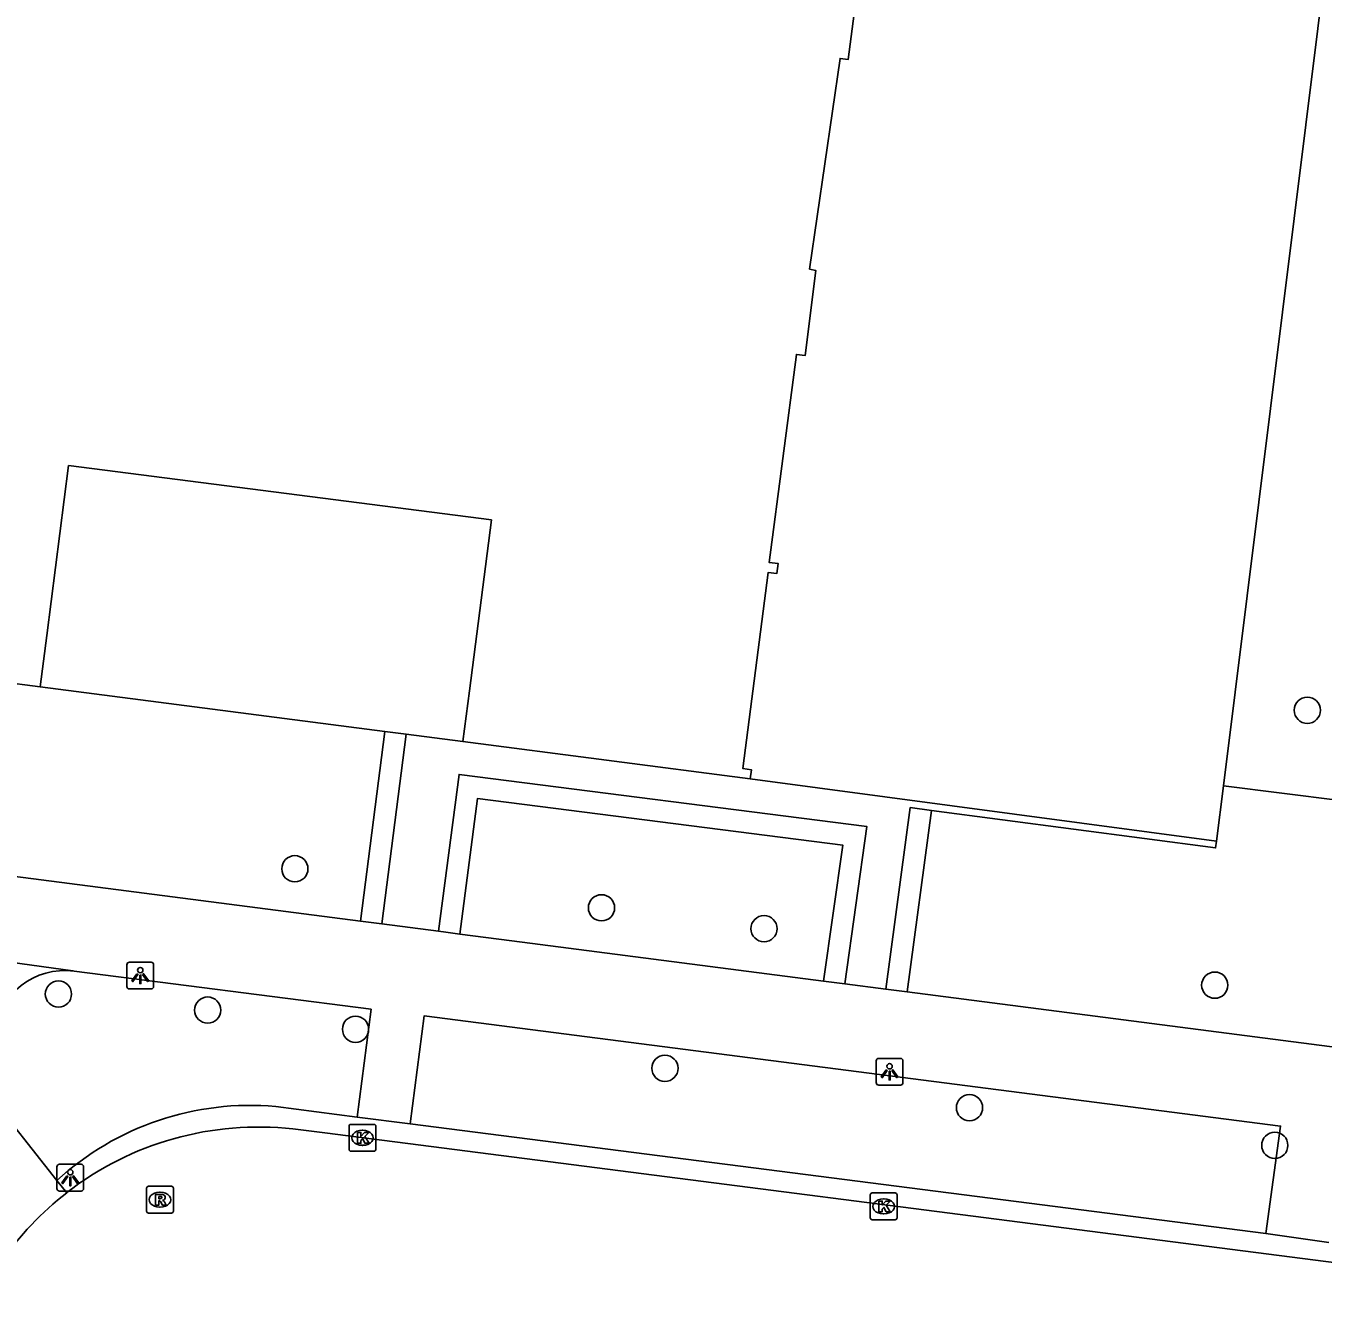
# Model space of a CAD drawing. Extents: x 162186 to 163152, y 385513 to 386513.
# Drawn here: x 162322.01 to 162370.33, y 386051 to 386098.95 of the extents above; entities that cross this region are included whole.
import ezdxf

# ---------------------------------------------------------------- set-up
doc = ezdxf.new("R2010")
doc.units = 0
for name, color, linetype in [('IMGEO_Boom', 7, 'Continuous'), ('IMGEO_Groenvoorziening', 7, 'Continuous'), ('IMGEO_Haag', 7, 'Continuous'), ('IMGEO_Hek', 7, 'Continuous'), ('IMGEO_Kolk', 7, 'Continuous'), ('IMGEO_Lichtpunt', 7, 'Continuous'), ('IMGEO_Pand', 7, 'Continuous'), ('IMGEO_Rijbaan_lokaal_open', 7, 'Continuous'), ('IMGEO_Rioolput', 7, 'Continuous'), ('IMGEO_Voetpad_open', 7, 'Continuous')]:
    doc.layers.add(name, color=color, linetype=linetype)

msp = doc.modelspace()

# ---------------------------------------------------------------- linework, layer by layer
at = {"layer": 'IMGEO_Boom'}
for centre in [(162369.745, 386073.457), (162332.028, 386067.551), (162343.451, 386066.097), (162349.505, 386065.319), (162366.297, 386063.215), (162323.221, 386062.885), (162328.78, 386062.285), (162334.288, 386061.571), (162345.813, 386060.117), (162357.16, 386058.65), (162368.533, 386057.247)]:
    msp.add_circle(centre, 0.489, dxfattribs=at)
at = {"layer": 'IMGEO_Groenvoorziening'}
for points in [[(162373.204, 386123.496), (162366.618, 386070.643)], [(162335.378, 386072.667), (162322.544, 386074.331)], [(162366.618, 386070.643), (162366.361, 386068.584)], [(162366.618, 386070.643), (162373.139, 386069.824)]]:
    msp.add_lwpolyline(points, dxfattribs=at)
at = {"layer": 'IMGEO_Haag'}
for points in [[(162335.378, 386072.667), (162334.471, 386065.597)], [(162336.172, 386072.564), (162335.378, 386072.667)], [(162351.725, 386063.366), (162352.436, 386068.432), (162338.834, 386070.171), (162338.173, 386065.118)], [(162355.746, 386069.726), (162354.832, 386062.964)]]:
    msp.add_lwpolyline(points, dxfattribs=at)
at = {"layer": 'IMGEO_Hek'}
for points in [[(162335.378, 386072.667), (162322.544, 386074.331)], [(162336.172, 386072.564), (162335.378, 386072.667)], [(162338.283, 386072.29), (162336.172, 386072.564)], [(162348.993, 386070.903), (162366.361, 386068.584)]]:
    msp.add_lwpolyline(points, dxfattribs=at)
at = {"layer": 'IMGEO_Kolk'}
for p, q in [((162334.046, 386057.101), (162334.046, 386057.953)), ((162334.121, 386058.027), (162334.973, 386058.027)), ((162334.534, 386057.807), (162334.559, 386057.807)), ((162335.047, 386057.953), (162335.047, 386057.101)), ((162334.973, 386057.027), (162334.121, 386057.027)), ((162334.557, 386057.247), (162334.532, 386057.247)), ((162353.463, 386054.546), (162353.463, 386055.398)), ((162353.538, 386055.472), (162354.39, 386055.472)), ((162354.464, 386055.398), (162354.464, 386054.546)), ((162353.951, 386055.252), (162353.976, 386055.252)), ((162354.39, 386054.472), (162353.538, 386054.472)), ((162353.974, 386054.692), (162353.949, 386054.692))]:
    msp.add_line(p, q, dxfattribs=at)
for points in [[(162334.046, 386057.101), (162334.046, 386057.953)], [(162334.121, 386058.027), (162334.973, 386058.027)], [(162335.047, 386057.953), (162335.047, 386057.101)], [(162334.367, 386057.727), (162334.49, 386057.727), (162334.49, 386057.576), (162334.62, 386057.727), (162334.784, 386057.727), (162334.638, 386057.576), (162334.791, 386057.327), (162334.639, 386057.327), (162334.554, 386057.491), (162334.49, 386057.424), (162334.49, 386057.327), (162334.367, 386057.327), (162334.367, 386057.727)], [(162334.973, 386057.027), (162334.121, 386057.027)], [(162353.463, 386054.546), (162353.463, 386055.398)], [(162353.538, 386055.472), (162354.39, 386055.472)], [(162354.464, 386055.398), (162354.464, 386054.546)], [(162353.784, 386055.172), (162353.907, 386055.172), (162353.907, 386055.021), (162354.037, 386055.172), (162354.201, 386055.172), (162354.055, 386055.021), (162354.208, 386054.772), (162354.056, 386054.772), (162353.971, 386054.936), (162353.907, 386054.869), (162353.907, 386054.772), (162353.784, 386054.772), (162353.784, 386055.172)], [(162354.39, 386054.472), (162353.538, 386054.472)]]:
    msp.add_lwpolyline(points, dxfattribs=at)
for centre, start, end in [((162334.123, 386057.951), 91.552, 178.448), ((162334.123, 386057.951), 91.552, 178.448), ((162334.971, 386057.951), 1.552, 88.448), ((162334.971, 386057.951), 1.552, 88.448), ((162334.123, 386057.103), 181.552, 268.448), ((162334.123, 386057.103), 181.552, 268.448), ((162334.971, 386057.103), 271.552, 358.448), ((162334.971, 386057.103), 271.552, 358.448), ((162353.54, 386055.396), 91.552, 178.448), ((162353.54, 386055.396), 91.552, 178.448), ((162354.388, 386055.396), 1.552, 88.448), ((162354.388, 386055.396), 1.552, 88.448), ((162353.54, 386054.548), 181.552, 268.448), ((162353.54, 386054.548), 181.552, 268.448), ((162354.388, 386054.548), 271.552, 358.448), ((162354.388, 386054.548), 271.552, 358.448)]:
    msp.add_arc(centre, 0.0765, start, end, dxfattribs=at)
for centre, major_axis, ratio, start_param, end_param in [((162334.533, 386057.527), (-0.387, 0.002), 0.722429, 4.712389, 7.853982), ((162334.558, 386057.527), (-0.39, 0.002), 0.717154, 1.570796, 4.712389), ((162353.95, 386054.972), (-0.387, 0.002), 0.722429, 4.712389, 7.853982), ((162353.975, 386054.972), (-0.39, 0.002), 0.717154, 1.570796, 4.712389)]:
    msp.add_ellipse(centre, major_axis=major_axis, ratio=ratio, start_param=start_param, end_param=end_param, dxfattribs=at)
at = {"layer": 'IMGEO_Lichtpunt'}
for p, q in [((162326.673, 386064.072), (162325.865, 386064.072)), ((162326.673, 386064.072), (162325.865, 386064.072)), ((162325.771, 386063.977), (162325.771, 386063.17)), ((162325.771, 386063.977), (162325.771, 386063.17)), ((162326.767, 386063.17), (162326.767, 386063.977)), ((162326.767, 386063.17), (162326.767, 386063.977)), ((162325.865, 386063.076), (162326.673, 386063.076)), ((162325.865, 386063.076), (162326.673, 386063.076)), ((162353.685, 386060.393), (162353.685, 386059.586)), ((162353.685, 386060.393), (162353.685, 386059.586)), ((162354.587, 386060.488), (162353.779, 386060.488)), ((162354.587, 386060.488), (162353.779, 386060.488)), ((162354.681, 386059.586), (162354.681, 386060.393)), ((162354.681, 386059.586), (162354.681, 386060.393)), ((162353.779, 386059.492), (162354.587, 386059.492)), ((162353.779, 386059.492), (162354.587, 386059.492)), ((162323.163, 386056.445), (162323.163, 386055.638)), ((162323.163, 386056.445), (162323.163, 386055.638)), ((162324.065, 386056.54), (162323.257, 386056.54)), ((162324.065, 386056.54), (162323.257, 386056.54)), ((162324.159, 386055.638), (162324.159, 386056.445)), ((162324.159, 386055.638), (162324.159, 386056.445)), ((162323.257, 386055.544), (162324.065, 386055.544)), ((162323.257, 386055.544), (162324.065, 386055.544))]:
    msp.add_line(p, q, dxfattribs=at)
for points in [[(162326.145, 386063.641), (162326.184, 386063.613), (162325.996, 386063.351), (162325.958, 386063.378), (162326.145, 386063.641)], [(162326.247, 386063.593), (162326.294, 386063.593), (162326.294, 386063.271), (162326.247, 386063.271), (162326.247, 386063.593)], [(162326.357, 386063.613), (162326.395, 386063.64), (162326.582, 386063.378), (162326.543, 386063.35), (162326.357, 386063.613)], [(162354.059, 386060.057), (162354.098, 386060.029), (162353.91, 386059.767), (162353.872, 386059.794), (162354.059, 386060.057)], [(162354.161, 386060.009), (162354.208, 386060.009), (162354.208, 386059.687), (162354.161, 386059.687), (162354.161, 386060.009)], [(162354.271, 386060.029), (162354.309, 386060.056), (162354.496, 386059.794), (162354.457, 386059.766), (162354.271, 386060.029)], [(162323.537, 386056.109), (162323.576, 386056.081), (162323.388, 386055.819), (162323.35, 386055.846), (162323.537, 386056.109)], [(162323.639, 386056.061), (162323.686, 386056.061), (162323.686, 386055.739), (162323.639, 386055.739), (162323.639, 386056.061)], [(162323.749, 386056.081), (162323.787, 386056.108), (162323.974, 386055.846), (162323.935, 386055.818), (162323.749, 386056.081)]]:
    msp.add_lwpolyline(points, dxfattribs=at)
for centre in [(162326.27, 386063.775), (162354.184, 386060.191), (162323.662, 386056.243)]:
    msp.add_circle(centre, 0.0994, dxfattribs=at)
for centre, start, end in [((162325.865, 386063.977), 90, 180), ((162325.865, 386063.977), 90, 180), ((162326.673, 386063.977), 0, 90), ((162326.673, 386063.977), 0, 90), ((162325.865, 386063.17), 180, 270), ((162325.865, 386063.17), 180, 270), ((162326.673, 386063.17), 270, 0), ((162326.673, 386063.17), 270, 360), ((162353.779, 386060.393), 90, 180), ((162353.779, 386060.393), 90, 180), ((162354.587, 386060.393), 0, 90), ((162354.587, 386060.393), 0, 90), ((162353.779, 386059.586), 180, 270), ((162353.779, 386059.586), 180, 270), ((162354.587, 386059.586), 270, 0), ((162354.587, 386059.586), 270, 360), ((162323.257, 386056.445), 90, 180), ((162323.257, 386056.445), 90, 180), ((162324.065, 386056.445), 0, 90), ((162324.065, 386056.445), 0, 90), ((162323.257, 386055.638), 180, 270), ((162323.257, 386055.638), 180, 270), ((162324.065, 386055.638), 270, 0), ((162324.065, 386055.638), 270, 360)]:
    msp.add_arc(centre, 0.0946, start, end, dxfattribs=at)
at = {"layer": 'IMGEO_Pand'}
for points in [[(162348.993, 386070.903), (162349.038, 386071.24), (162348.721, 386071.283), (162349.665, 386078.595), (162349.98, 386078.552), (162350.031, 386078.929), (162349.699, 386078.96), (162350.712, 386086.717), (162351.043, 386086.678), (162351.441, 386089.837), (162351.201, 386089.896), (162352.338, 386097.744), (162352.645, 386097.705), (162353.044, 386100.856)], [(162322.544, 386074.331), (162322.789, 386076.239), (162323.601, 386082.572), (162339.352, 386080.551), (162338.528, 386074.187), (162338.283, 386072.29)], [(162312.405, 386077.593), (162312.202, 386076.024), (162311.885, 386076.065), (162311.84, 386075.718), (162322.544, 386074.331)], [(162338.283, 386072.29), (162348.993, 386070.903)]]:
    msp.add_lwpolyline(points, dxfattribs=at)
at = {"layer": 'IMGEO_Rijbaan_lokaal_open'}
msp.add_lwpolyline([(162331.957, 386057.856), (162333.146, 386057.71), (162370.437, 386052.921), (162392.654, 386050.067), (162403.455, 386048.678)], dxfattribs=at)
for centre, radius, start, end in [((162330.663, 386046.3), 11.629, 83.61, 127.8403), ((162330.65, 386046.312), 11.611, 127.8276, 145.3947)]:
    msp.add_arc(centre, radius, start, end, dxfattribs=at)
at = {"layer": 'IMGEO_Rioolput'}
for p, q in [((162326.502, 386054.795), (162326.502, 386055.647)), ((162326.577, 386055.721), (162327.429, 386055.721)), ((162326.99, 386055.501), (162327.015, 386055.501)), ((162327.503, 386055.647), (162327.503, 386054.795)), ((162327.013, 386054.941), (162326.988, 386054.941)), ((162327.429, 386054.721), (162326.577, 386054.721))]:
    msp.add_line(p, q, dxfattribs=at)
for points in [[(162326.502, 386054.795), (162326.502, 386055.647)], [(162326.577, 386055.721), (162327.429, 386055.721)], [(162327.091, 386055.419), (162326.839, 386055.421), (162326.839, 386055.021)], [(162327.503, 386055.647), (162327.503, 386054.795)], [(162326.839, 386055.021), (162326.963, 386055.021), (162326.963, 386055.183), (162326.974, 386055.183)], [(162327.017, 386055.34), (162326.963, 386055.34), (162326.963, 386055.259)], [(162326.963, 386055.259), (162327.015, 386055.259)], [(162327.021, 386055.154), (162327.092, 386055.021), (162327.232, 386055.021), (162327.167, 386055.147)], [(162327.429, 386054.721), (162326.577, 386054.721)]]:
    msp.add_lwpolyline(points, dxfattribs=at)
for centre, radius, start, end in [((162326.579, 386055.645), 0.0765, 91.552, 178.448), ((162326.579, 386055.645), 0.0765, 91.552, 178.448), ((162327.023, 386055.244), 0.0964, 77.0061, 93.1865), ((162327.09, 386055.309), 0.109, 350.3612, 89.416), ((162327.427, 386055.645), 0.0765, 1.552, 88.448), ((162327.427, 386055.645), 0.0765, 1.552, 88.448), ((162326.973, 386055.13), 0.0533, 26.0293, 88.6989), ((162326.999, 386055.448), 0.19, 274.7715, 282.9687), ((162327.037, 386055.301), 0.0378, 276.6634, 79.6772), ((162327.088, 386055.309), 0.112, 277.5842, 350.9817), ((162327.072, 386055.094), 0.108, 29.5134, 73.7905), ((162326.579, 386054.797), 0.0765, 181.552, 268.448), ((162326.579, 386054.797), 0.0765, 181.552, 268.448), ((162327.427, 386054.797), 0.0765, 271.552, 358.448), ((162327.427, 386054.797), 0.0765, 271.552, 358.448)]:
    msp.add_arc(centre, radius, start, end, dxfattribs=at)
for centre, major_axis, ratio, start_param, end_param in [((162326.989, 386055.221), (-0.387, 0.002), 0.722429, 4.712389, 7.853982), ((162327.014, 386055.221), (-0.39, 0.002), 0.717154, 1.570796, 4.712389)]:
    msp.add_ellipse(centre, major_axis=major_axis, ratio=ratio, start_param=start_param, end_param=end_param, dxfattribs=at)
at = {"layer": 'IMGEO_Voetpad_open'}
for points in [[(162336.172, 386072.564), (162335.265, 386065.494)], [(162338.283, 386072.29), (162336.172, 386072.564)], [(162337.38, 386065.221), (162338.145, 386071.066), (162353.341, 386069.123), (162352.518, 386063.263)], [(162366.361, 386068.584), (162348.993, 386070.903)], [(162334.471, 386065.597), (162299.831, 386070.077)], [(162354.038, 386063.066), (162354.953, 386069.831), (162355.746, 386069.726)], [(162355.746, 386069.726), (162366.33, 386068.329), (162366.361, 386068.584)], [(162335.265, 386065.494), (162334.471, 386065.597)], [(162337.38, 386065.221), (162335.265, 386065.494)], [(162338.173, 386065.118), (162337.656, 386065.185), (162337.38, 386065.221)], [(162351.725, 386063.366), (162340.116, 386064.867), (162338.173, 386065.118)], [(162316.296, 386064.785), (162323.757, 386063.753), (162323.802, 386063.741)], [(162334.353, 386058.295), (162334.87, 386062.319), (162323.802, 386063.741)], [(162352.518, 386063.263), (162351.725, 386063.366)], [(162354.038, 386063.066), (162352.518, 386063.263)], [(162354.832, 386062.964), (162354.038, 386063.066)], [(162372.011, 386060.742), (162354.832, 386062.964)], [(162336.324, 386058.042), (162336.841, 386062.066), (162368.748, 386057.966), (162368.193, 386053.958)], [(162320.819, 386061.441), (162320.531, 386059.271), (162323.164, 386055.936)], [(162331.316, 386058.694), (162334.353, 386058.295)], [(162334.353, 386058.295), (162336.324, 386058.042)], [(162368.193, 386053.958), (162336.324, 386058.042)], [(162323.164, 386055.936), (162323.529, 386055.483)], [(162368.193, 386053.958), (162370.542, 386053.63)]]:
    msp.add_lwpolyline(points, dxfattribs=at)
for centre, radius, start, end in [((162323.467, 386061.09), 2.672, 82.8073, 172.4597), ((162330.362, 386048.088), 10.649, 84.858, 132.5256)]:
    msp.add_arc(centre, radius, start, end, dxfattribs=at)

doc.saveas('drawing.dxf')
